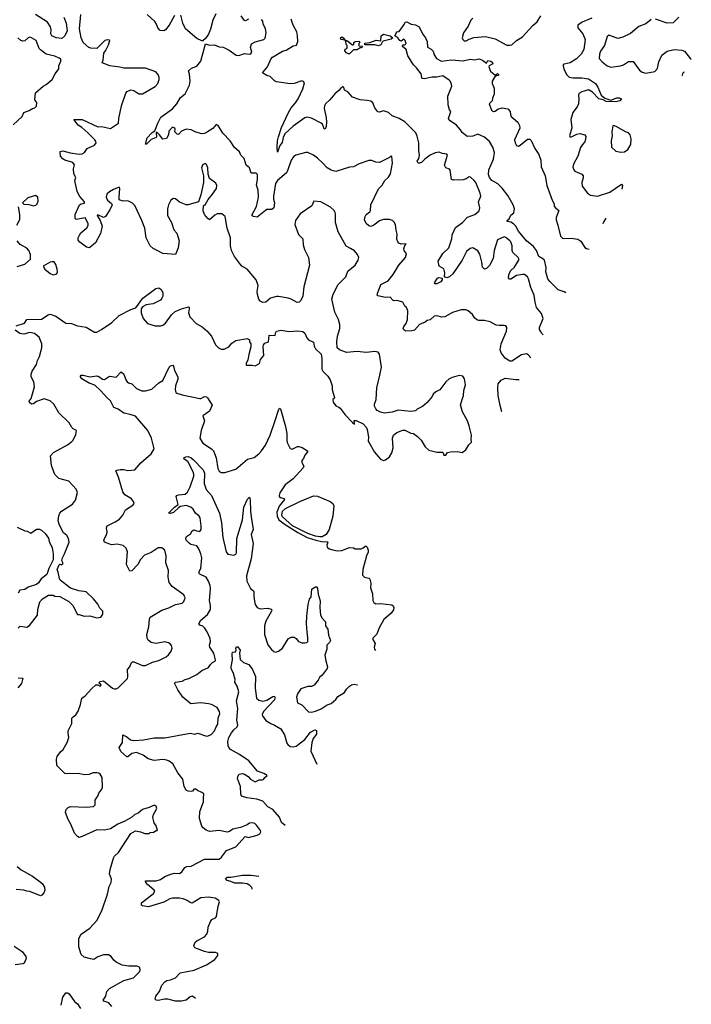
# Model space of a CAD drawing. Extents: x 2133461 to 2293071, y 753526 to 916327.
# Tile 353 of 459: x 2251172 to 2258082, y 818573 to 828700. Entities that reach past the tile are written whole.
import ezdxf

# ---------------------------------------------------------------- set-up
doc = ezdxf.new("R2010")
doc.units = 0

msp = doc.modelspace()

# ---------------------------------------------------------------- linework, layer by layer
at = {"layer": '0CON10XD'}
for points in [[(2251627, 828725), (2251651, 828665), (2251660, 828585), (2251637, 828535), (2251605, 828507), (2251547, 828513), (2251502, 828535), (2251494, 828555), (2251496, 828595), (2251490, 828625), (2251457, 828675), (2251335, 828754)], [(2251786, 826484), (2251802, 826508), (2251862, 826558), (2251875, 826582), (2251877, 826605), (2251845, 826663), (2251752, 826645), (2251744, 826655), (2251743, 826695), (2251786, 826794), (2251805, 826807), (2251838, 826812), (2251839, 826825), (2251791, 826881), (2251764, 826934), (2251739, 827045), (2251748, 827078), (2251730, 827115), (2251726, 827165), (2251736, 827206), (2251720, 827230), (2251635, 827255), (2251615, 827268), (2251593, 827295), (2251587, 827335), (2251590, 827345), (2251615, 827351), (2251691, 827331), (2251785, 827318), (2251815, 827321), (2251837, 827333), (2251866, 827374), (2251940, 827410), (2251958, 827435), (2251957, 827447), (2251946, 827465), (2251873, 827535), (2251811, 827591), (2251774, 827615), (2251730, 827675), (2251815, 827673), (2251975, 827599), (2252015, 827601), (2252105, 827580), (2252188, 827635), (2252191, 827685), (2252218, 827815), (2252264, 827945), (2252278, 827962), (2252315, 827979), (2252345, 827970), (2252396, 827936), (2252435, 827936), (2252565, 828014), (2252594, 828045), (2252608, 828085), (2252608, 828105), (2252598, 828135), (2252573, 828163), (2252465, 828200), (2252245, 828201), (2252201, 828211), (2252100, 828225), (2252020, 828255), (2252030, 828285), (2252036, 828354), (2252055, 828378), (2252085, 828440), (2252100, 828485), (2252095, 828490), (2252075, 828492), (2252048, 828485), (2251965, 828403), (2251905, 828406), (2251883, 828413), (2251825, 828464), (2251805, 828512), (2251786, 828605), (2251802, 828755)], [(2252766, 828744), (2252710, 828645), (2252671, 828595), (2252655, 828586), (2252618, 828588), (2252592, 828615), (2252579, 828655), (2252561, 828681), (2252485, 828752)], [(2253191, 828759), (2253158, 828695), (2253136, 828604), (2253115, 828552), (2253085, 828508), (2253057, 828483), (2253045, 828482), (2252995, 828506), (2252879, 828605), (2252849, 828665), (2252830, 828745)], [(2253526, 828704), (2253495, 828689), (2253485, 828691), (2253449, 828739)], [(2255834, 828715), (2255815, 828695), (2255787, 828633), (2255738, 828565), (2255726, 828515), (2255732, 828495), (2255745, 828484), (2255765, 828482), (2255795, 828500), (2255845, 828516), (2255965, 828526), (2256065, 828503), (2256185, 828439), (2256215, 828437), (2256235, 828443), (2256284, 828485), (2256346, 828525), (2256451, 828639), (2256495, 828677), (2256535, 828740)], [(2256431, 825221), (2256405, 825253), (2256385, 825262), (2256335, 825254), (2256235, 825188), (2256215, 825187), (2256165, 825220), (2256126, 825275), (2256116, 825305), (2256124, 825366), (2256179, 825495), (2256184, 825535), (2256175, 825550), (2256155, 825556), (2256105, 825553), (2256075, 825558), (2256012, 825592), (2255955, 825606), (2255895, 825606), (2255875, 825614), (2255851, 825635), (2255829, 825669), (2255785, 825706), (2255765, 825714), (2255715, 825716), (2255625, 825687), (2255545, 825644), (2255515, 825641), (2255464, 825654), (2255435, 825651), (2255395, 825614), (2255365, 825607), (2255342, 825588), (2255285, 825566), (2255235, 825507), (2255205, 825499), (2255145, 825496), (2255125, 825509), (2255117, 825525), (2255123, 825545), (2255149, 825575), (2255163, 825615), (2255167, 825705), (2255151, 825741), (2255134, 825755), (2255114, 825794), (2255055, 825813), (2255025, 825807), (2255015, 825810), (2254985, 825846), (2254935, 825843), (2254858, 825858), (2254850, 825865), (2254852, 825885), (2254888, 825975), (2254962, 826015), (2255015, 826078), (2255071, 826175), (2255141, 826255), (2255153, 826293), (2255127, 826325), (2255124, 826345), (2255134, 826376), (2255148, 826395), (2255095, 826392), (2255072, 826402), (2255061, 826415), (2255052, 826442), (2255056, 826495), (2255044, 826535), (2255037, 826595), (2255025, 826619), (2255007, 826635), (2254975, 826644), (2254915, 826644), (2254875, 826631), (2254817, 826585), (2254785, 826574), (2254765, 826580), (2254735, 826602), (2254720, 826640), (2254726, 826674), (2254736, 826695), (2254775, 826723), (2254782, 826738), (2254785, 826795), (2254865, 826961), (2254901, 826999), (2254928, 827045), (2254965, 827079), (2254988, 827115), (2255009, 827225), (2255002, 827292), (2254995, 827300), (2254976, 827284), (2254875, 827230), (2254835, 827234), (2254795, 827251), (2254765, 827251), (2254665, 827219), (2254605, 827186), (2254565, 827182), (2254425, 827139), (2254375, 827153), (2254336, 827175), (2254289, 827229), (2254237, 827277), (2254195, 827305), (2254135, 827333), (2254115, 827335), (2254012, 827305), (2253990, 827290), (2253965, 827255), (2253932, 827155), (2253916, 827125), (2253825, 827046), (2253803, 827015), (2253782, 826885), (2253782, 826855), (2253793, 826815), (2253788, 826765), (2253765, 826747), (2253715, 826746), (2253701, 826739), (2253615, 826668), (2253576, 826676), (2253563, 826683), (2253564, 826695), (2253610, 826780), (2253630, 826875), (2253626, 826946), (2253608, 826998), (2253619, 827055), (2253618, 827108), (2253605, 827122), (2253555, 827120), (2253536, 827176), (2253502, 827202), (2253482, 827272), (2253448, 827305), (2253435, 827340), (2253383, 827385), (2253338, 827455), (2253262, 827532), (2253215, 827610), (2253195, 827622), (2253158, 827582), (2253105, 827545), (2253075, 827531), (2253045, 827526), (2252985, 827542), (2252935, 827567), (2252885, 827573), (2252836, 827554), (2252805, 827520), (2252791, 827521), (2252768, 827545), (2252773, 827575), (2252769, 827585), (2252745, 827593), (2252707, 827555), (2252703, 827515), (2252683, 827477), (2252645, 827470), (2252611, 827515), (2252585, 827539), (2252575, 827540), (2252580, 827495), (2252575, 827488), (2252525, 827467), (2252475, 827418), (2252465, 827420), (2252482, 827485), (2252535, 827539), (2252563, 827557), (2252593, 827637), (2252624, 827696), (2252745, 827784), (2252790, 827835), (2252825, 827899), (2252875, 827937), (2252920, 828025), (2252926, 828066), (2252919, 828139), (2252910, 828175), (2252939, 828201), (2252995, 828223), (2253037, 828275), (2253085, 828450), (2253125, 828438), (2253175, 828443), (2253225, 828420), (2253265, 828416), (2253327, 828385), (2253400, 828335), (2253425, 828330), (2253485, 828352), (2253534, 828344), (2253550, 828350), (2253560, 828365), (2253546, 828415), (2253558, 828452), (2253595, 828473), (2253684, 828495), (2253699, 828511), (2253707, 828565), (2253700, 828610), (2253678, 828655), (2253672, 828685), (2253661, 828701)], [(2256559, 825460), (2256545, 825471), (2256529, 825495), (2256520, 825515), (2256520, 825535), (2256558, 825625), (2256539, 825679), (2256490, 825740), (2256475, 825795), (2256466, 825865), (2256431, 825945), (2256407, 826035), (2256396, 826055), (2256365, 826079), (2256345, 826080), (2256285, 826069), (2256225, 826031), (2256212, 826032), (2256201, 826045), (2256203, 826075), (2256223, 826117), (2256264, 826155), (2256311, 826235), (2256301, 826255), (2256247, 826307), (2256240, 826325), (2256240, 826375), (2256226, 826415), (2256215, 826427), (2256175, 826459), (2256155, 826467), (2256089, 826435), (2256055, 826325), (2256044, 826245), (2256005, 826172), (2255975, 826141), (2255955, 826134), (2255933, 826153), (2255925, 826205), (2255905, 826289), (2255885, 826321), (2255835, 826353), (2255805, 826348), (2255768, 826315), (2255724, 826226), (2255628, 826085), (2255595, 826054), (2255566, 826046), (2255550, 826050), (2255543, 826063), (2255546, 826095), (2255537, 826137), (2255487, 826165), (2255478, 826215), (2255526, 826294), (2255586, 826355), (2255617, 826445), (2255622, 826488), (2255655, 826563), (2255727, 826615), (2255780, 826670), (2255855, 826695), (2255899, 826735), (2255906, 826765), (2255894, 826825), (2255915, 826885), (2255909, 826915), (2255864, 827024), (2255845, 827051), (2255811, 827081), (2255795, 827084), (2255766, 827064), (2255735, 827053), (2255635, 827051), (2255615, 827057), (2255602, 827152), (2255594, 827164), (2255557, 827177), (2255543, 827205), (2255572, 827305), (2255567, 827317), (2255520, 827325), (2255488, 827338), (2255445, 827331), (2255395, 827307), (2255339, 827265), (2255305, 827231), (2255285, 827223), (2255272, 827225), (2255262, 827245), (2255278, 827272), (2255284, 827305), (2255277, 827355), (2255280, 827435), (2255263, 827503), (2255247, 827537), (2255135, 827650), (2255075, 827684), (2255005, 827710), (2254966, 827746), (2254915, 827761), (2254875, 827748), (2254855, 827752), (2254825, 827792), (2254805, 827844), (2254785, 827861), (2254748, 827868), (2254675, 827874), (2254595, 827904), (2254547, 827957), (2254514, 827974), (2254507, 828005), (2254495, 828008), (2254475, 827997), (2254457, 827973), (2254415, 827938), (2254364, 827876), (2254319, 827835), (2254308, 827815), (2254304, 827785), (2254326, 827694), (2254330, 827645), (2254325, 827600), (2254315, 827573), (2254305, 827578), (2254287, 827625), (2254274, 827634), (2254175, 827686), (2254125, 827698), (2254105, 827692), (2253985, 827605), (2253901, 827525), (2253883, 827487), (2253872, 827438), (2253850, 827405), (2253825, 827337), (2253820, 827385), (2253824, 827455), (2253834, 827495), (2253865, 827591), (2253938, 827745), (2253966, 827794), (2254011, 827845), (2254037, 827885), (2254085, 827990), (2254101, 828051), (2254091, 828065), (2254075, 828070), (2253996, 828044), (2253955, 828040), (2253815, 828060), (2253795, 828071), (2253748, 828115), (2253715, 828127), (2253669, 828155), (2253723, 828215), (2253755, 828294), (2253773, 828315), (2253875, 828377), (2253915, 828387), (2253985, 828430), (2254021, 828439), (2254034, 828475), (2254030, 828535), (2254024, 828574), (2253987, 828645), (2253964, 828705)], [(2256792, 825892), (2256775, 825902), (2256711, 825921), (2256625, 826008), (2256605, 826036), (2256584, 826105), (2256590, 826150), (2256570, 826225), (2256555, 826240), (2256513, 826263), (2256490, 826325), (2256458, 826368), (2256385, 826426), (2256305, 826525), (2256275, 826575), (2256251, 826601), (2256226, 826616), (2256188, 826625), (2256188, 826635), (2256207, 826653), (2256225, 826688), (2256257, 826713), (2256264, 826756), (2256249, 826795), (2256193, 826893), (2256137, 826967), (2256091, 827011), (2256028, 827045), (2256005, 827077), (2255996, 827106), (2255998, 827155), (2256046, 827264), (2256056, 827335), (2256040, 827390), (2256007, 827447), (2255955, 827490), (2255885, 827521), (2255835, 827501), (2255775, 827500), (2255725, 827539), (2255708, 827568), (2255665, 827615), (2255589, 827665), (2255584, 827685), (2255607, 827755), (2255595, 827773), (2255580, 827825), (2255578, 827915), (2255618, 828015), (2255616, 828035), (2255603, 828063), (2255589, 828079), (2255525, 828124), (2255465, 828110), (2255415, 828109), (2255335, 828091), (2255317, 828095), (2255310, 828105), (2255304, 828144), (2255256, 828206), (2255222, 828235), (2255165, 828328), (2255147, 828395), (2255112, 828425), (2255110, 828435), (2255115, 828440), (2255135, 828440), (2255148, 828455), (2255137, 828485), (2255125, 828498), (2255095, 828478), (2255082, 828485), (2255064, 828514), (2255032, 828535), (2255050, 828565), (2255050, 828575), (2255075, 828580), (2255128, 828652), (2255137, 828673), (2255155, 828678), (2255200, 828655), (2255245, 828646), (2255281, 828625), (2255316, 828555), (2255347, 828515), (2255363, 828475), (2255368, 828418), (2255405, 828396), (2255425, 828376), (2255437, 828337), (2255460, 828300), (2255512, 828272), (2255615, 828286), (2255735, 828277), (2255805, 828293), (2255855, 828288), (2255895, 828296), (2255932, 828285), (2255975, 828252), (2255989, 828281), (2256020, 828275), (2256034, 828264), (2256040, 828245), (2256003, 828227), (2255998, 828215), (2256015, 828170), (2256065, 828130), (2256087, 828147), (2256098, 828135), (2256098, 828125), (2256065, 828120), (2256034, 828066), (2256033, 828045), (2256053, 827995), (2256054, 827935), (2256036, 827894), (2256032, 827865), (2256002, 827835), (2256025, 827768), (2256045, 827756), (2256065, 827760), (2256090, 827780), (2256135, 827793), (2256195, 827782), (2256218, 827755), (2256220, 827725), (2256229, 827705), (2256298, 827645), (2256315, 827612), (2256317, 827585), (2256262, 827465), (2256268, 827435), (2256285, 827407), (2256305, 827399), (2256322, 827408), (2256395, 827470), (2256422, 827472), (2256435, 827458), (2256472, 827375), (2256514, 827315), (2256533, 827255), (2256536, 827185), (2256577, 827095), (2256596, 826995), (2256649, 826845), (2256670, 826805), (2256671, 826781), (2256683, 826765), (2256719, 826739), (2256691, 826665), (2256690, 826640), (2256710, 826585), (2256736, 826475), (2256755, 826454), (2256765, 826449), (2256847, 826453), (2256915, 826441), (2256945, 826422), (2256988, 826358), (2257005, 826345), (2257032, 826338)], [(2257059, 828715), (2256959, 828675), (2256916, 828645), (2256915, 828617), (2256967, 828555), (2256989, 828495), (2256977, 828395), (2256948, 828345), (2256902, 828298), (2256835, 828256), (2256775, 828244), (2256765, 828237), (2256762, 828225), (2256769, 828195), (2256799, 828135), (2256825, 828108), (2256865, 828101), (2256955, 828103), (2257025, 828090), (2257095, 828045), (2257121, 828005), (2257155, 827925), (2257193, 827893), (2257255, 827872), (2257315, 827896), (2257340, 827895), (2257362, 827885), (2257345, 827867), (2257305, 827854), (2257205, 827858), (2257174, 827874), (2257132, 827885), (2257065, 827956), (2257025, 827977), (2256955, 827957), (2256925, 827940), (2256920, 827925), (2256926, 827886), (2256921, 827835), (2256908, 827805), (2256863, 827745), (2256841, 827675), (2256852, 827588), (2256830, 827505), (2256835, 827493), (2256855, 827498), (2256905, 827524), (2256935, 827530), (2256985, 827516), (2256995, 827500), (2256994, 827475), (2256986, 827445), (2256962, 827415), (2256941, 827385), (2256913, 827295), (2256870, 827215), (2256863, 827183), (2256872, 827155), (2256885, 827141), (2256955, 827110), (2256968, 827095), (2256970, 827075), (2256954, 827025), (2256958, 826988), (2257015, 826915), (2257045, 826895), (2257115, 826886), (2257245, 826927), (2257355, 827003), (2257365, 827007), (2257373, 826995), (2257366, 826958)], [(2257668, 828702), (2257614, 828656), (2257541, 828629), (2257455, 828559), (2257379, 828521), (2257325, 828508), (2257245, 828538), (2257225, 828536), (2257215, 828526), (2257187, 828433), (2257149, 828375), (2257137, 828345), (2257135, 828302), (2257166, 828265), (2257215, 828226), (2257255, 828212), (2257355, 828226), (2257383, 828237), (2257435, 828271), (2257485, 828270), (2257550, 828180), (2257575, 828160), (2257615, 828151), (2257705, 828167), (2257733, 828197), (2257747, 828265), (2257777, 828335), (2257835, 828376), (2257905, 828395), (2257985, 828387), (2258011, 828375), (2258075, 828296), (2258082, 828290)], [(2257954, 828725), (2257895, 828669), (2257835, 828664), (2257715, 828706)], [(2254865, 828432), (2254825, 828440), (2254722, 828442), (2254722, 828458), (2254775, 828467), (2254839, 828491), (2254887, 828483), (2254892, 828535), (2254915, 828552), (2254985, 828534), (2255012, 828515), (2254995, 828501), (2254912, 828478), (2254900, 828470), (2254887, 828443), (2254865, 828432)], [(2251105, 827618), (2251198, 827705), (2251214, 827746), (2251270, 827765), (2251303, 827787), (2251327, 827793), (2251345, 827810), (2251347, 827847), (2251328, 827875), (2251334, 827946), (2251412, 828015), (2251445, 828034), (2251506, 828084), (2251536, 828144), (2251573, 828195), (2251574, 828225), (2251596, 828275), (2251594, 828294), (2251578, 828305), (2251535, 828326), (2251445, 828346), (2251385, 828389), (2251371, 828405), (2251342, 828485), (2251295, 828513), (2251275, 828519), (2251260, 828515), (2251226, 828484), (2251205, 828480), (2251185, 828487), (2251154, 828515)], [(2254555, 828348), (2254535, 828358), (2254518, 828378), (2254522, 828398), (2254536, 828404), (2254540, 828415), (2254540, 828435), (2254530, 828445), (2254528, 828478), (2254520, 828490), (2254480, 828495), (2254474, 828504), (2254475, 828518), (2254485, 828522), (2254500, 828515), (2254520, 828490), (2254537, 828487), (2254595, 828440), (2254610, 828445), (2254610, 828465), (2254623, 828477), (2254665, 828480), (2254670, 828465), (2254660, 828455), (2254662, 828432), (2254698, 828428), (2254685, 828410), (2254675, 828410), (2254645, 828390), (2254605, 828390), (2254565, 828350), (2254555, 828348)], [(2258011, 828158), (2258005, 828159), (2257991, 828145), (2257989, 828125), (2257991, 828121)], [(2257356, 827336), (2257395, 827341), (2257428, 827365), (2257459, 827415), (2257463, 827473), (2257454, 827514), (2257436, 827536), (2257405, 827547), (2257315, 827599), (2257285, 827610), (2257275, 827608), (2257264, 827545), (2257268, 827505), (2257256, 827455), (2257260, 827390), (2257305, 827347), (2257356, 827336)], [(2251135, 825550), (2251223, 825577), (2251245, 825616), (2251395, 825619), (2251465, 825664), (2251485, 825670), (2251545, 825652), (2251648, 825578), (2251705, 825574), (2251765, 825551), (2251855, 825536), (2251942, 825485), (2251965, 825486), (2252015, 825512), (2252119, 825585), (2252195, 825656), (2252315, 825719), (2252368, 825735), (2252440, 825835), (2252572, 825935), (2252605, 825943), (2252627, 825925), (2252643, 825893), (2252643, 825855), (2252636, 825834), (2252620, 825815), (2252545, 825778), (2252474, 825766), (2252435, 825748), (2252422, 825725), (2252422, 825685), (2252442, 825625), (2252486, 825576), (2252565, 825550), (2252625, 825550), (2252645, 825557), (2252672, 825578), (2252733, 825665), (2252773, 825697), (2252835, 825726), (2252907, 825747), (2252915, 825740), (2252917, 825725), (2252907, 825685), (2252924, 825645), (2252989, 825575), (2253050, 825540), (2253099, 825499), (2253144, 825445), (2253186, 825356), (2253218, 825325), (2253245, 825310), (2253275, 825310), (2253322, 825335), (2253355, 825373), (2253395, 825399), (2253515, 825422), (2253538, 825408), (2253538, 825385), (2253550, 825365), (2253550, 825335), (2253530, 825255), (2253519, 825201), (2253502, 825165), (2253502, 825145), (2253563, 825147), (2253595, 825138), (2253638, 825165), (2253651, 825205), (2253684, 825245), (2253676, 825335), (2253679, 825355), (2253695, 825372), (2253732, 825385), (2253740, 825455), (2253799, 825451), (2253803, 825477), (2253813, 825495), (2253863, 825507), (2253945, 825494), (2254035, 825499), (2254085, 825492), (2254104, 825474), (2254126, 825426), (2254145, 825408), (2254194, 825384), (2254203, 825343), (2254216, 825316), (2254275, 825260), (2254281, 825215), (2254282, 825105), (2254292, 825085), (2254342, 825035), (2254367, 824995), (2254386, 824935), (2254387, 824893), (2254410, 824815), (2254406, 824804), (2254392, 824795), (2254397, 824765), (2254425, 824728), (2254456, 824716), (2254468, 824705), (2254519, 824635), (2254595, 824558), (2254615, 824540), (2254618, 824552), (2254613, 824577), (2254635, 824578), (2254705, 824542), (2254735, 824510), (2254746, 824486), (2254762, 824405), (2254758, 824365), (2254763, 824353), (2254821, 824251), (2254885, 824181), (2254915, 824167), (2254936, 824174), (2254976, 824204), (2255001, 824245), (2255016, 824295), (2255009, 824395), (2255017, 824425), (2255052, 824455), (2255115, 824479), (2255135, 824478), (2255195, 824448), (2255222, 824442), (2255265, 824412), (2255303, 824375), (2255343, 824305), (2255383, 824273), (2255465, 824253), (2255522, 824252), (2255530, 824245), (2255535, 824222), (2255555, 824222), (2255572, 824248), (2255605, 824254), (2255675, 824258), (2255725, 824249), (2255761, 824275), (2255792, 824328), (2255822, 824355), (2255816, 824385), (2255819, 824425), (2255796, 824524), (2255780, 824575), (2255727, 824665), (2255707, 824737), (2255738, 824835), (2255742, 824885), (2255759, 824945), (2255747, 825005), (2255730, 825035), (2255695, 825039), (2255620, 825020), (2255586, 825004), (2255556, 824974), (2255496, 824894), (2255455, 824873), (2255425, 824848), (2255416, 824824), (2255365, 824761), (2255315, 824721), (2255262, 824695), (2255244, 824676), (2255195, 824670), (2255065, 824682), (2255005, 824664), (2254925, 824654), (2254884, 824664), (2254851, 824681), (2254836, 824696), (2254824, 824725), (2254824, 824745), (2254839, 824795), (2254846, 824915), (2254876, 825045), (2254896, 825125), (2254875, 825260), (2254861, 825281), (2254826, 825286), (2254735, 825276), (2254645, 825287), (2254535, 825278), (2254463, 825305), (2254438, 825325), (2254434, 825385), (2254442, 825445), (2254466, 825525), (2254467, 825565), (2254452, 825615), (2254413, 825693), (2254383, 825825), (2254396, 825876), (2254449, 825975), (2254526, 826054), (2254548, 826112), (2254624, 826175), (2254655, 826225), (2254660, 826255), (2254647, 826285), (2254615, 826321), (2254575, 826348), (2254531, 826371), (2254448, 826518), (2254420, 826615), (2254422, 826695), (2254417, 826717), (2254408, 826738), (2254370, 826770), (2254270, 826825), (2254197, 826833), (2254176, 826784), (2254057, 826703), (2254008, 826635), (2254001, 826595), (2254040, 826490), (2254086, 826445), (2254089, 826385), (2254101, 826335), (2254144, 826255), (2254152, 826175), (2254097, 825953), (2254086, 825855), (2254065, 825810), (2254047, 825793), (2254025, 825792), (2253965, 825827), (2253935, 825837), (2253835, 825853), (2253815, 825853), (2253754, 825836), (2253705, 825794), (2253675, 825791), (2253645, 825806), (2253632, 825825), (2253620, 825875), (2253616, 825905), (2253624, 825965), (2253604, 826024), (2253513, 826135), (2253456, 826166), (2253442, 826182), (2253381, 826265), (2253351, 826325), (2253340, 826375), (2253340, 826455), (2253305, 826555), (2253286, 826676), (2253252, 826702), (2253205, 826702), (2253180, 826690), (2253125, 826643), (2253106, 826656), (2253073, 826695), (2253060, 826735), (2253062, 826785), (2253085, 826802), (2253111, 826849), (2253156, 826904), (2253196, 826965), (2253201, 826995), (2253190, 827020), (2253126, 827066), (2253111, 827111), (2253107, 827175), (2253095, 827210), (2253085, 827220), (2253055, 827210), (2253042, 827175), (2253062, 827095), (2253062, 827025), (2253035, 826900), (2253010, 826825), (2252905, 826796), (2252886, 826796), (2252815, 826823), (2252775, 826857), (2252755, 826860), (2252727, 826843), (2252703, 826795), (2252694, 826755), (2252693, 826685), (2252734, 826614), (2252759, 826539), (2252790, 826505), (2252813, 826425), (2252803, 826355), (2252776, 826284), (2252645, 826296), (2252585, 826325), (2252545, 826348), (2252516, 826375), (2252474, 826456), (2252458, 826555), (2252428, 826635), (2252358, 826788), (2252334, 826814), (2252285, 826838), (2252235, 826833), (2252196, 826846), (2252194, 826874), (2252203, 826965), (2252195, 826978), (2252137, 826955), (2252095, 826930), (2252068, 826905), (2252062, 826875), (2252074, 826845), (2252118, 826808), (2252123, 826795), (2252101, 826745), (2252056, 826674), (2252035, 826666), (2251975, 826692), (2251968, 826685), (2251999, 826635), (2252020, 826575), (2252005, 826500), (2251953, 826405), (2251894, 826356), (2251885, 826353), (2251860, 826360), (2251790, 826410), (2251775, 826432), (2251774, 826455), (2251786, 826484)], [(2251315, 826784), (2251338, 826792), (2251352, 826805), (2251362, 826835), (2251358, 826875), (2251335, 826892), (2251255, 826867), (2251200, 826815), (2251213, 826803), (2251265, 826798), (2251315, 826784)], [(2251143, 826587), (2251172, 826645), (2251172, 826695), (2251160, 826775)], [(2257204, 826658), (2257181, 826625), (2257173, 826601)], [(2251145, 826162), (2251225, 826186), (2251284, 826236), (2251283, 826285), (2251267, 826327), (2251245, 826350), (2251177, 826387), (2251147, 826425)], [(2251515, 826076), (2251545, 826081), (2251555, 826088), (2251562, 826105), (2251559, 826135), (2251545, 826181), (2251525, 826208), (2251505, 826211), (2251485, 826206), (2251412, 826165), (2251430, 826135), (2251485, 826088), (2251515, 826076)], [(2255445, 825982), (2255438, 825995), (2255470, 826040), (2255485, 826048), (2255520, 826040), (2255519, 826025), (2255506, 826005), (2255465, 825984), (2255445, 825982)], [(2251155, 822440), (2251178, 822462), (2251245, 822452), (2251272, 822468), (2251356, 822575), (2251358, 822635), (2251378, 822712), (2251405, 822743), (2251468, 822782), (2251515, 822782), (2251535, 822772), (2251585, 822768), (2251676, 822716), (2251718, 822675), (2251765, 822582), (2251785, 822582), (2251835, 822566), (2251895, 822569), (2251965, 822547), (2252006, 822554), (2252028, 822585), (2252028, 822615), (2251996, 822646), (2251975, 822688), (2251932, 822742), (2251855, 822814), (2251780, 822825), (2251694, 822854), (2251590, 822935), (2251581, 822951), (2251568, 823018), (2251558, 823045), (2251577, 823093), (2251585, 823098), (2251605, 823094), (2251617, 823103), (2251617, 823117), (2251607, 823137), (2251611, 823165), (2251634, 823205), (2251682, 823325), (2251674, 823364), (2251658, 823395), (2251623, 823423), (2251580, 823500), (2251568, 823545), (2251574, 823596), (2251586, 823625), (2251602, 823645), (2251714, 823716), (2251745, 823758), (2251766, 823836), (2251752, 823872), (2251677, 823955), (2251575, 823982), (2251532, 824022), (2251498, 824115), (2251488, 824215), (2251521, 824249), (2251665, 824328), (2251710, 824360), (2251723, 824375), (2251750, 824435), (2251758, 824475), (2251722, 824492), (2251708, 824505), (2251680, 824555), (2251574, 824655), (2251524, 824745), (2251485, 824780), (2251425, 824800), (2251346, 824774), (2251315, 824748), (2251295, 824746), (2251272, 824762), (2251270, 824775), (2251289, 824805), (2251324, 824925), (2251317, 824975), (2251289, 825025), (2251289, 825055), (2251299, 825085), (2251346, 825155), (2251356, 825195), (2251376, 825234), (2251400, 825325), (2251401, 825365), (2251374, 825434), (2251325, 825473), (2251275, 825482), (2251215, 825465), (2251175, 825471), (2251126, 825505)], [(2252309, 824639), (2252243, 824653), (2252185, 824693), (2252141, 824711), (2252105, 824781), (2252071, 824811), (2252005, 824885), (2251945, 824940), (2251885, 824963), (2251811, 825005), (2251796, 825025), (2251796, 825035), (2251805, 825042), (2251825, 825042), (2251895, 825025), (2251966, 825036), (2251985, 825030), (2252025, 825003), (2252045, 824999), (2252095, 825034), (2252165, 825022), (2252215, 825077), (2252245, 825055), (2252264, 824995), (2252277, 824975), (2252290, 824965), (2252326, 824956), (2252375, 824907), (2252427, 824883), (2252465, 824884), (2252531, 824899), (2252605, 824964), (2252645, 824989), (2252711, 825125), (2252725, 825140), (2252746, 825146), (2252756, 825135), (2252763, 825093), (2252799, 825025), (2252798, 825002), (2252776, 824935), (2252772, 824895), (2252777, 824867), (2252788, 824858), (2252845, 824841), (2253025, 824802), (2253037, 824803), (2253075, 824824), (2253095, 824820), (2253105, 824811), (2253151, 824735), (2253125, 824675), (2253057, 824625), (2253072, 824575), (2253039, 824475), (2253027, 824395), (2253057, 824345), (2253146, 824286), (2253167, 824265), (2253193, 824195), (2253210, 824085), (2253223, 824055), (2253245, 824044), (2253282, 824042), (2253394, 824076), (2253515, 824180), (2253585, 824198), (2253634, 824235), (2253660, 824265), (2253702, 824325), (2253748, 824425), (2253802, 824578), (2253833, 824685), (2253845, 824703), (2253855, 824698), (2253908, 824515), (2253922, 824445), (2253920, 824375), (2253925, 824350), (2253955, 824290), (2253975, 824281), (2254030, 824310), (2254045, 824311), (2254078, 824298), (2254132, 824265), (2254133, 824255), (2254105, 824221), (2254092, 824188), (2254075, 824165), (2254075, 824145), (2254096, 824106), (2254089, 824091), (2253985, 823979), (2253904, 823915), (2253849, 823835), (2253840, 823805), (2253842, 823795), (2253854, 823784), (2253890, 823775), (2253896, 823765), (2253841, 823695), (2253819, 823635), (2253822, 823595), (2253839, 823555), (2253892, 823515), (2254033, 823425), (2254131, 823375), (2254220, 823345), (2254277, 823333), (2254339, 823329), (2254343, 823325), (2254331, 823295), (2254336, 823275), (2254355, 823259), (2254395, 823247), (2254437, 823237), (2254485, 823240), (2254565, 823271), (2254605, 823268), (2254625, 823258), (2254685, 823259), (2254705, 823266), (2254725, 823284), (2254735, 823284), (2254748, 823275), (2254756, 823244), (2254756, 823224), (2254739, 823185), (2254701, 823045), (2254698, 822985), (2254720, 822965), (2254765, 822957), (2254776, 822946), (2254786, 822905), (2254780, 822855), (2254803, 822795), (2254806, 822726), (2254814, 822704), (2254835, 822693), (2254885, 822694), (2255001, 822681), (2255015, 822672), (2255022, 822655), (2255019, 822631), (2254994, 822595), (2254919, 822531), (2254872, 822445), (2254845, 822381), (2254805, 822340), (2254806, 822325), (2254828, 822285), (2254820, 822245), (2254823, 822225), (2254834, 822211)], [(2256133, 824668), (2256115, 824732), (2256095, 824834), (2256090, 824915), (2256096, 824954), (2256127, 824993), (2256165, 825014), (2256275, 824999), (2256312, 824999)], [(2252121, 818551), (2252088, 818588), (2252036, 818605), (2252030, 818615), (2252058, 818655), (2252070, 818705), (2252095, 818734), (2252242, 818818), (2252343, 818845), (2252405, 818907), (2252413, 818925), (2252409, 818949), (2252399, 818959), (2252376, 818966), (2252295, 818964), (2252226, 818976), (2252165, 819006), (2252142, 819025), (2252113, 819065), (2252085, 819083), (2252035, 819082), (2251975, 819061), (2251935, 819034), (2251901, 819041), (2251835, 819057), (2251806, 819085), (2251779, 819165), (2251781, 819249), (2251806, 819295), (2251895, 819356), (2251965, 819435), (2252016, 819534), (2252077, 819705), (2252093, 819785), (2252114, 819825), (2252115, 819860), (2252096, 819915), (2252102, 819958), (2252136, 820075), (2252148, 820095), (2252187, 820133), (2252315, 820328), (2252365, 820357), (2252415, 820347), (2252458, 820328), (2252505, 820330), (2252515, 820340), (2252547, 820343), (2252575, 820360), (2252585, 820360), (2252590, 820365), (2252582, 820385), (2252577, 820407), (2252555, 820440), (2252543, 820495), (2252547, 820525), (2252582, 820585), (2252575, 820610), (2252555, 820622), (2252505, 820597), (2252435, 820576), (2252390, 820540), (2252355, 820526), (2252325, 820496), (2252255, 820457), (2252183, 820427), (2252105, 820378), (2252045, 820363), (2251965, 820366), (2251815, 820297), (2251785, 820288), (2251765, 820298), (2251735, 820332), (2251698, 820425), (2251669, 820475), (2251644, 820544), (2251650, 820575), (2251672, 820598), (2251695, 820607), (2251855, 820601), (2251932, 820608), (2251949, 820625), (2251949, 820671), (2251965, 820699), (2251977, 820715), (2251985, 820746), (2252016, 820784), (2252024, 820805), (2252022, 820905), (2252000, 820940), (2251985, 820951), (2251965, 820952), (2251925, 820952), (2251885, 820937), (2251835, 820932), (2251776, 820946), (2251665, 820942), (2251635, 820947), (2251555, 821030), (2251550, 821095), (2251557, 821123), (2251591, 821169), (2251618, 821195), (2251662, 821265), (2251676, 821316), (2251669, 821365), (2251672, 821385), (2251710, 821460), (2251710, 821515), (2251721, 821529), (2251751, 821549), (2251774, 821586), (2251798, 821655), (2251810, 821720), (2251847, 821745), (2251911, 821819), (2251955, 821858), (2251975, 821860), (2252000, 821845), (2252010, 821855), (2252005, 821867), (2251990, 821875), (2251997, 821893), (2252035, 821900), (2252128, 821825), (2252145, 821817), (2252165, 821817), (2252185, 821827), (2252280, 821925), (2252286, 821945), (2252280, 822015), (2252306, 822045), (2252319, 822081), (2252332, 822095), (2252345, 822096), (2252435, 822058), (2252465, 822058), (2252540, 822090), (2252605, 822108), (2252679, 822145), (2252703, 822167), (2252731, 822205), (2252739, 822235), (2252733, 822263), (2252720, 822280), (2252702, 822292), (2252665, 822301), (2252575, 822284), (2252525, 822293), (2252495, 822318), (2252485, 822337), (2252479, 822375), (2252502, 822455), (2252507, 822535), (2252514, 822555), (2252635, 822627), (2252705, 822652), (2252775, 822686), (2252845, 822699), (2252862, 822715), (2252874, 822755), (2252859, 822785), (2252739, 822869), (2252710, 822910), (2252700, 822965), (2252704, 823034), (2252677, 823115), (2252679, 823185), (2252664, 823245), (2252635, 823266), (2252595, 823266), (2252525, 823219), (2252455, 823192), (2252415, 823147), (2252389, 823095), (2252325, 823030), (2252305, 823028), (2252272, 823095), (2252281, 823225), (2252266, 823265), (2252235, 823290), (2252205, 823300), (2252174, 823304), (2252115, 823297), (2252045, 823326), (2252037, 823345), (2252064, 823406), (2252072, 823428), (2252064, 823475), (2252071, 823495), (2252155, 823534), (2252198, 823562), (2252234, 823605), (2252262, 823658), (2252337, 823705), (2252349, 823725), (2252343, 823745), (2252321, 823771), (2252254, 823814), (2252232, 823842), (2252190, 823995), (2252162, 824058), (2252173, 824067), (2252205, 824075), (2252245, 824074), (2252286, 824064), (2252355, 824069), (2252419, 824141), (2252526, 824235), (2252554, 824285), (2252529, 824395), (2252491, 824475), (2252365, 824622), (2252309, 824639)], [(2252980, 818631), (2252965, 818645), (2252945, 818656), (2252925, 818650), (2252884, 818616), (2252835, 818604), (2252776, 818606), (2252696, 818626), (2252663, 818627), (2252595, 818612), (2252575, 818614), (2252566, 818626), (2252574, 818656), (2252611, 818705), (2252635, 818768), (2252665, 818805), (2252685, 818818), (2252725, 818826), (2252774, 818845), (2252822, 818898), (2252966, 818925), (2253095, 818980), (2253180, 819035), (2253210, 819075), (2253212, 819095), (2253205, 819100), (2253185, 819106), (2253115, 819106), (2253075, 819116), (2252975, 819154), (2252964, 819175), (2252979, 819211), (2252993, 819227), (2253074, 819266), (2253097, 819293), (2253109, 819325), (2253112, 819365), (2253134, 819426), (2253149, 819445), (2253185, 819462), (2253196, 819475), (2253215, 819582), (2253226, 819625), (2253220, 819640), (2253183, 819663), (2253115, 819674), (2253035, 819668), (2252945, 819614), (2252925, 819619), (2252895, 819641), (2252855, 819657), (2252815, 819664), (2252745, 819664), (2252716, 819656), (2252656, 819624), (2252496, 819574), (2252434, 819584), (2252424, 819594), (2252424, 819615), (2252548, 819712), (2252562, 819735), (2252557, 819747), (2252486, 819805), (2252469, 819825), (2252466, 819844), (2252575, 819844), (2252622, 819858), (2252665, 819887), (2252728, 819912), (2252765, 819920), (2252815, 819919), (2252839, 819935), (2252870, 819980), (2252891, 819989), (2252935, 819992), (2253075, 820067), (2253225, 820066), (2253249, 820085), (2253299, 820155), (2253397, 820193), (2253493, 820297), (2253525, 820290), (2253615, 820311), (2253644, 820326), (2253653, 820345), (2253651, 820361), (2253610, 820415), (2253591, 820431), (2253565, 820440), (2253535, 820436), (2253511, 820419), (2253445, 820390), (2253365, 820374), (2253329, 820351), (2253305, 820342), (2253225, 820360), (2253125, 820350), (2253091, 820365), (2253059, 820389), (2253046, 820406), (2253023, 820485), (2253027, 820555), (2253064, 820655), (2253064, 820686), (2253065, 820736), (2253045, 820752), (2253001, 820771), (2252985, 820786), (2252962, 820785), (2252950, 820765), (2252935, 820760), (2252905, 820764), (2252885, 820776), (2252864, 820814), (2252849, 820889), (2252800, 820955), (2252749, 821045), (2252711, 821075), (2252685, 821085), (2252645, 821090), (2252555, 821079), (2252495, 821096), (2252444, 821135), (2252375, 821164), (2252325, 821153), (2252285, 821118), (2252275, 821118), (2252213, 821173), (2252196, 821215), (2252231, 821265), (2252234, 821346), (2252275, 821324), (2252312, 821292), (2252345, 821286), (2252445, 821292), (2252555, 821312), (2252666, 821314), (2252925, 821360), (2252975, 821352), (2253005, 821362), (2253085, 821334), (2253105, 821332), (2253142, 821348), (2253175, 821387), (2253192, 821428), (2253211, 821455), (2253214, 821515), (2253232, 821565), (2253228, 821585), (2253204, 821624), (2253145, 821656), (2253116, 821664), (2253035, 821672), (2252933, 821663), (2252850, 821730), (2252798, 821808), (2252764, 821875), (2252775, 821886), (2252844, 821896), (2252875, 821914), (2252913, 821925), (2252996, 821964), (2253045, 822006), (2253115, 822036), (2253135, 822067), (2253155, 822088), (2253185, 822104), (2253187, 822115), (2253171, 822185), (2253129, 822245), (2253126, 822265), (2253136, 822305), (2253131, 822335), (2253101, 822405), (2253075, 822444), (2253055, 822461), (2253025, 822472), (2253016, 822485), (2253036, 822525), (2253105, 822583), (2253135, 822635), (2253136, 822675), (2253126, 822725), (2253136, 822845), (2253131, 822881), (2253115, 822925), (2253090, 822965), (2253026, 822996), (2253020, 823005), (2253019, 823025), (2253036, 823055), (2253045, 823165), (2253037, 823205), (2253015, 823259), (2252995, 823287), (2252933, 823303), (2252915, 823314), (2252886, 823345), (2252880, 823365), (2252887, 823385), (2252928, 823412), (2252946, 823444), (2252965, 823452), (2252995, 823442), (2253025, 823434), (2253038, 823455), (2253040, 823495), (2253029, 823575), (2253017, 823595), (2252981, 823625), (2252955, 823665), (2252931, 823685), (2252885, 823702), (2252827, 823693), (2252808, 823682), (2252755, 823632), (2252722, 823622), (2252704, 823625), (2252765, 823686), (2252802, 823715), (2252783, 823795), (2252787, 823805), (2252805, 823813), (2252875, 823819), (2252899, 823841), (2252925, 823894), (2252962, 824005), (2252965, 824025), (2252958, 824048), (2252902, 824155), (2252865, 824178), (2252862, 824195), (2252880, 824205), (2252904, 824206), (2252935, 824192), (2252958, 824175), (2253059, 824069), (2253073, 824035), (2253070, 823930), (2253089, 823869), (2253147, 823805), (2253229, 823625), (2253247, 823525), (2253263, 823373), (2253295, 823228), (2253313, 823203), (2253375, 823191), (2253395, 823201), (2253404, 823216), (2253406, 823365), (2253463, 823555), (2253477, 823685), (2253515, 823769), (2253535, 823788), (2253543, 823763), (2253545, 823645), (2253553, 823585), (2253573, 823455), (2253554, 823404), (2253573, 823313), (2253553, 823155), (2253505, 822981), (2253508, 822925), (2253545, 822849), (2253578, 822825), (2253582, 822815), (2253580, 822775), (2253587, 822715), (2253596, 822685), (2253614, 822655), (2253645, 822640), (2253726, 822646), (2253758, 822638), (2253765, 822630), (2253762, 822615), (2253704, 822515), (2253690, 822465), (2253692, 822375), (2253725, 822269), (2253762, 822222), (2253785, 822203), (2253805, 822196), (2253835, 822206), (2253875, 822236), (2253935, 822330), (2253965, 822350), (2253995, 822350), (2254018, 822335), (2254042, 822305), (2254075, 822290), (2254105, 822289), (2254125, 822294), (2254136, 822305), (2254138, 822342), (2254128, 822405), (2254124, 822485), (2254126, 822565), (2254140, 822685), (2254155, 822740), (2254172, 822765), (2254179, 822841), (2254212, 822868), (2254227, 822867), (2254235, 822850), (2254242, 822792), (2254263, 822723), (2254260, 822655), (2254268, 822575), (2254285, 822544), (2254319, 822505), (2254319, 822465), (2254341, 822431), (2254349, 822369), (2254371, 822315), (2254361, 822295), (2254332, 822268), (2254331, 822225), (2254311, 822165), (2254321, 822105), (2254339, 822045), (2254336, 822025), (2254285, 821957), (2254258, 821935), (2254244, 821906), (2254203, 821855), (2254175, 821842), (2254135, 821840), (2254065, 821816), (2254029, 821765), (2254021, 821731), (2254030, 821675), (2254075, 821652), (2254145, 821582), (2254175, 821579), (2254215, 821588), (2254275, 821613), (2254335, 821654), (2254375, 821665), (2254424, 821706), (2254445, 821739), (2254515, 821781), (2254535, 821813), (2254566, 821845), (2254585, 821858), (2254613, 821867), (2254645, 821858), (2254649, 821854)], [(2254260, 823380), (2254215, 823389), (2254135, 823414), (2253977, 823495), (2253876, 823585), (2253869, 823605), (2253876, 823645), (2253905, 823671), (2254054, 823745), (2254195, 823801), (2254235, 823798), (2254366, 823745), (2254395, 823724), (2254405, 823700), (2254395, 823592), (2254355, 823457), (2254325, 823404), (2254285, 823382), (2254260, 823380)], [(2251145, 823480), (2251225, 823444), (2251249, 823439), (2251285, 823418), (2251345, 823458), (2251375, 823458), (2251398, 823448), (2251433, 823415), (2251467, 823367), (2251474, 823334), (2251506, 823266), (2251518, 823205), (2251517, 823145), (2251472, 823055), (2251452, 822995), (2251392, 822948), (2251364, 822906), (2251345, 822890), (2251258, 822862), (2251225, 822839), (2251175, 822833), (2251155, 822803)], [(2253902, 820411), (2253865, 820443), (2253846, 820496), (2253775, 820575), (2253725, 820605), (2253673, 820663), (2253613, 820683), (2253508, 820695), (2253453, 820715), (2253446, 820736), (2253444, 820814), (2253414, 820895), (2253416, 820915), (2253431, 820939), (2253465, 820948), (2253485, 820939), (2253524, 820915), (2253548, 820888), (2253595, 820862), (2253635, 820883), (2253665, 820880), (2253680, 820885), (2253694, 820906), (2253718, 820925), (2253683, 820945), (2253620, 820970), (2253528, 821078), (2253435, 821143), (2253341, 821195), (2253325, 821213), (2253318, 821232), (2253312, 821275), (2253325, 821318), (2253351, 821365), (2253375, 821396), (2253410, 821425), (2253417, 821443), (2253407, 821495), (2253416, 821616), (2253403, 821693), (2253427, 821785), (2253409, 821845), (2253386, 821885), (2253388, 821915), (2253371, 821975), (2253348, 822025), (2253347, 822045), (2253362, 822115), (2253357, 822175), (2253362, 822195), (2253392, 822198), (2253400, 822215), (2253397, 822235), (2253405, 822250), (2253415, 822248), (2253441, 822215), (2253433, 822185), (2253440, 822120), (2253475, 822087), (2253529, 822069), (2253566, 822016), (2253597, 821945), (2253593, 821825), (2253610, 821720), (2253631, 821701), (2253675, 821689), (2253715, 821701), (2253775, 821739), (2253793, 821743), (2253797, 821725), (2253792, 821705), (2253682, 821585), (2253666, 821555), (2253670, 821540), (2253705, 821493), (2253755, 821460), (2253795, 821444), (2253857, 821407), (2253896, 821345), (2253920, 821260), (2253929, 821245), (2253954, 821224), (2253985, 821220), (2254015, 821229), (2254104, 821296), (2254165, 821372), (2254210, 821395), (2254225, 821390), (2254225, 821350), (2254193, 821307), (2254179, 821265), (2254167, 821175), (2254229, 821043)], [(2251155, 821930), (2251205, 821928), (2251189, 821871), (2251153, 821827)], [(2251145, 819990), (2251186, 819955), (2251305, 819889), (2251384, 819834), (2251403, 819815), (2251426, 819776), (2251431, 819745), (2251421, 819719), (2251400, 819695), (2251385, 819690), (2251275, 819733), (2251245, 819736), (2251215, 819747), (2251135, 819752)], [(2253564, 819758), (2253561, 819775), (2253541, 819795), (2253511, 819811), (2253465, 819820), (2253410, 819820), (2253385, 819820), (2253345, 819837), (2253306, 819845), (2253289, 819865), (2253305, 819880), (2253345, 819880), (2253465, 819902), (2253555, 819902), (2253633, 819891)], [(2251115, 819171), (2251198, 819115), (2251236, 819066), (2251237, 819045), (2251218, 818995), (2251205, 818989), (2251125, 818980)], [(2251597, 818563), (2251617, 818645), (2251645, 818690), (2251665, 818691), (2251680, 818680), (2251735, 818603), (2251766, 818576), (2251798, 818528)]]:
    msp.add_lwpolyline(points, dxfattribs=at)

doc.saveas('drawing.dxf')
